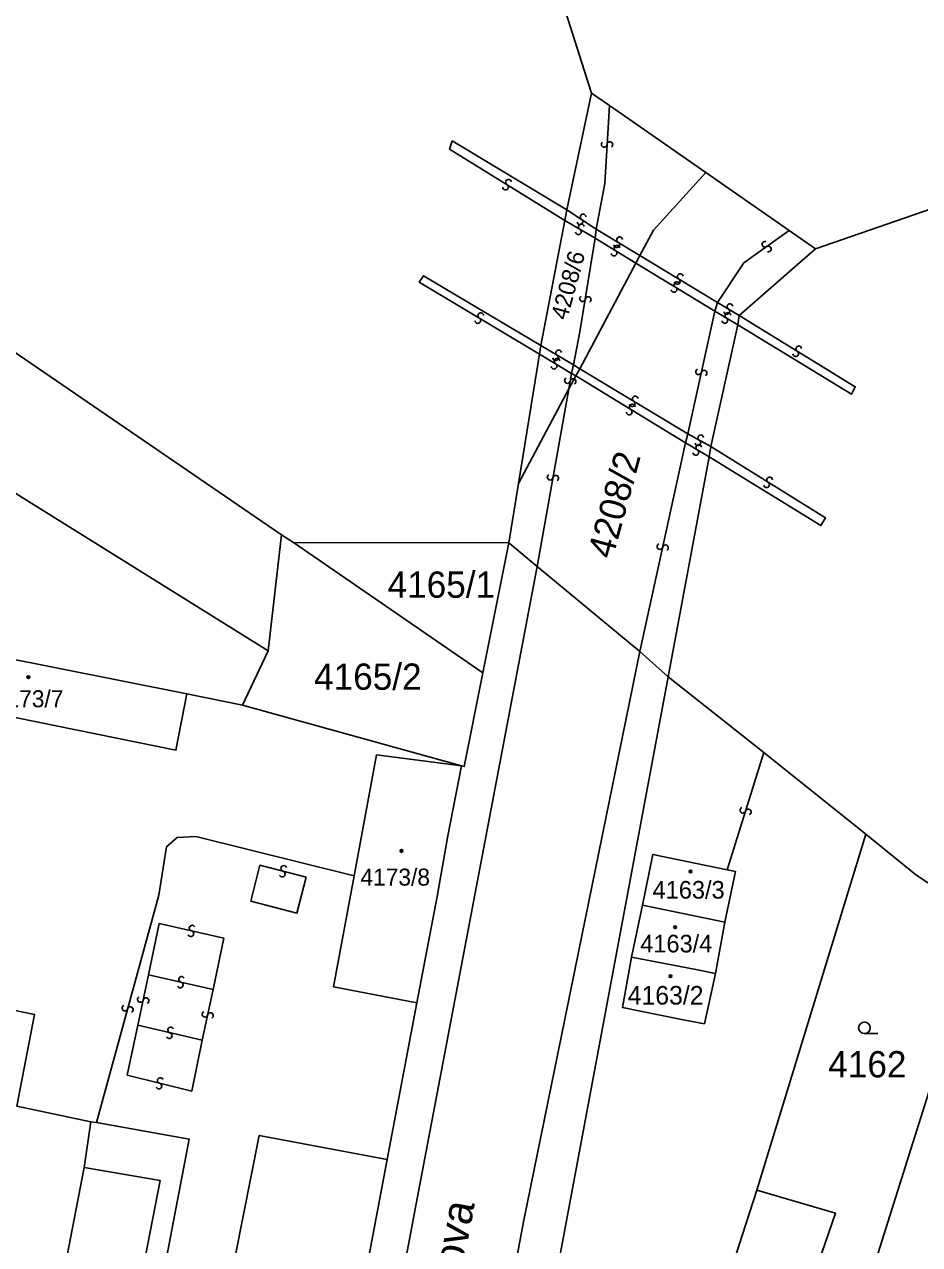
# Model space of a CAD drawing. Extents: x -598233 to -596890, y -1157848 to -1156431.
# Drawn here: x -597461.1 to -597403.2, y -1157576 to -1157497.1 of the extents above; entities that cross this region are included whole.
import ezdxf

# ---------------------------------------------------------------- set-up
doc = ezdxf.new("R2010")
doc.units = 0
for name, color, linetype in [('Level 1', 7, 'Continuous'), ('Level 11', 7, 'Continuous'), ('Level 13', 7, 'Continuous'), ('Level 3', 7, 'Continuous'), ('Level 4', 7, 'Continuous'), ('Level 5', 7, 'Continuous'), ('Level 60', 7, 'Continuous'), ('Vrstva 54', 7, 'Continuous'), ('Vrstva 60', 7, 'Continuous')]:
    doc.layers.add(name, color=color, linetype=linetype)

msp = doc.modelspace()

# ---------------------------------------------------------------- linework, layer by layer
at = {"layer": 'Level 1'}
for points in [[(-597939.77, -1157233.9), (-597929.67, -1157236.56), (-597923.63, -1157238.02), (-597882.54, -1157247.95), (-597875.91, -1157249.55), (-597833.74, -1157262.53), (-597802.08, -1157274.42), (-597767.8, -1157290.17), (-597726.42, -1157315.06), (-597672.84, -1157349.01), (-597621.47, -1157378.62), (-597620.65, -1157379.11), (-597584.75, -1157400.18), (-597549.68, -1157428.4), (-597544.41, -1157433.47), (-597538.53, -1157436.14), (-597519.06, -1157444.97), (-597467.58, -1157472.78), (-597426.75, -1157494.36), (-597424.47, -1157501.56)], [(-597554.08, -1157450.56), (-597549.35, -1157449.9), (-597506.83, -1157481.03), (-597497.55, -1157492.97), (-597480.95, -1157505.21), (-597444.52, -1157530.13)], [(-597426.75, -1157494.36), (-597424.47, -1157501.56), (-597423.3, -1157502.37), (-597417.06, -1157506.7), (-597411.67, -1157510.44), (-597409.97, -1157511.62), (-597401.88, -1157508.83)], [(-597424.47, -1157501.56), (-597426.06, -1157509.11)], [(-597424.47, -1157501.56), (-597423.3, -1157502.37)], [(-597423.3, -1157502.37), (-597417.06, -1157506.7)], [(-597421.33, -1157512.06), (-597420.46, -1157510.42), (-597417.06, -1157506.7)], [(-597411.67, -1157510.44), (-597417.06, -1157506.7)], [(-597409.97, -1157511.62), (-597401.88, -1157508.83), (-597373.87, -1157526.16), (-597366.75, -1157525.36), (-597335.98, -1157542.67), (-597325.9, -1157551.23), (-597302.56, -1157566.5), (-597285.2, -1157579.74), (-597270.24, -1157592.06), (-597269.3, -1157592.83), (-597259.47, -1157596.07), (-597250.85, -1157598.17), (-597245.81, -1157601.01), (-597239.94, -1157604.31), (-597223.03, -1157616.87), (-597206.27, -1157628.35), (-597179.87, -1157644.26), (-597115.94, -1157685.24), (-597093.49, -1157698.66), (-597086.96, -1157702.56), (-597050.66, -1157721.6)], [(-597426.06, -1157509.11), (-597426.2, -1157509.79)], [(-597426.2, -1157509.79), (-597427.74, -1157517.87)], [(-597411.67, -1157510.44), (-597409.97, -1157511.62)], [(-597421.59, -1157512.55), (-597421.33, -1157512.06)], [(-597409.97, -1157511.62), (-597414.91, -1157515.95)], [(-597425.23, -1157519.38), (-597421.59, -1157512.55)], [(-597414.91, -1157515.95), (-597415.01, -1157516.54)], [(-597415.01, -1157516.54), (-597416.75, -1157524.42)], [(-597427.83, -1157518.44), (-597429.19, -1157526.81)], [(-597427.74, -1157517.87), (-597427.83, -1157518.44)], [(-597425.93, -1157520.69), (-597425.48, -1157519.85)], [(-597425.48, -1157519.85), (-597425.23, -1157519.38)], [(-597429.19, -1157526.81), (-597425.93, -1157520.69)], [(-597467.84, -1157523.64), (-597445.38, -1157537.62)], [(-597416.75, -1157524.42), (-597416.86, -1157525.08)], [(-597416.86, -1157525.08), (-597419.51, -1157539.31)], [(-597429.81, -1157530.64), (-597429.19, -1157526.81)], [(-597445.38, -1157537.62), (-597444.52, -1157530.13)], [(-597444.52, -1157530.13), (-597443.75, -1157530.61)], [(-597431.49, -1157539.04), (-597443.75, -1157530.61)], [(-597443.75, -1157530.61), (-597429.81, -1157530.64)], [(-597431.49, -1157539.04), (-597429.81, -1157530.64)], [(-597429.81, -1157530.64), (-597427.98, -1157532.17)], [(-597427.98, -1157532.17), (-597421.33, -1157537.67)], [(-597471.26, -1157536.31), (-597472.05, -1157539.85), (-597451.35, -1157544.05), (-597450.63, -1157540.41)], [(-597471.26, -1157536.31), (-597450.63, -1157540.41)], [(-597447.03, -1157541.13), (-597445.38, -1157537.62)], [(-597421.33, -1157537.67), (-597419.51, -1157539.31)], [(-597511.77, -1157538.3), (-597514.19, -1157550.04), (-597460.49, -1157561.13), (-597461.63, -1157567.07), (-597456.84, -1157568.08)], [(-597419.51, -1157539.31), (-597430.68, -1157599.02), (-597437.92, -1157636.75)], [(-597432.87, -1157545.06), (-597432.7, -1157545.11), (-597431.49, -1157539.04)], [(-597419.51, -1157539.31), (-597413.31, -1157544.19)], [(-597447.03, -1157541.13), (-597450.63, -1157540.41)], [(-597432.87, -1157545.06), (-597447.03, -1157541.13)], [(-597432.87, -1157545.06), (-597438.37, -1157544.35), (-597439.82, -1157552.17)], [(-597413.31, -1157544.19), (-597406.72, -1157549.47)], [(-597435.76, -1157560.38), (-597434.45, -1157553.51), (-597433.75, -1157549.58), (-597432.87, -1157545.06)], [(-597413.78, -1157572.49), (-597406.72, -1157549.47)], [(-597406.72, -1157549.47), (-597403.51, -1157552.09), (-597399.13, -1157555.01)], [(-597421.17, -1157554.06), (-597420.49, -1157550.78), (-597415.69, -1157551.78)], [(-597435.76, -1157560.38), (-597441.15, -1157559.35), (-597439.82, -1157552.17)], [(-597415.69, -1157551.78), (-597415.15, -1157551.89), (-597415.83, -1157555.17)], [(-597421.87, -1157557.42), (-597421.17, -1157554.06)], [(-597421.17, -1157554.06), (-597415.83, -1157555.17)], [(-597415.83, -1157555.17), (-597416.45, -1157558.48)], [(-597399.13, -1157555.01), (-597414.49, -1157603.68)], [(-597416.45, -1157558.48), (-597417.16, -1157561.73), (-597418.76, -1157561.43), (-597422.46, -1157560.68), (-597421.87, -1157557.42)], [(-597421.87, -1157557.42), (-597417.72, -1157558.22), (-597416.45, -1157558.48)], [(-597437.68, -1157570.5), (-597435.76, -1157560.38)], [(-597456.49, -1157568.12), (-597450.48, -1157569.2), (-597459.58, -1157616.77), (-597461.05, -1157616.48)], [(-597456.84, -1157568.08), (-597457.29, -1157571.02)], [(-597456.49, -1157568.12), (-597456.84, -1157568.08)], [(-597437.68, -1157570.5), (-597448.34, -1157626.95), (-597448.68, -1157627.96), (-597449.08, -1157628.75), (-597449.62, -1157629.58), (-597450.37, -1157630.49), (-597451.01, -1157631.05), (-597451.87, -1157631.68), (-597452.7, -1157632.14), (-597453.65, -1157632.52), (-597454.92, -1157632.83), (-597456.09, -1157632.92), (-597457.12, -1157632.87)], [(-597457.29, -1157571.02), (-597465.91, -1157615.5)], [(-597416.31, -1157580.35), (-597413.78, -1157572.49)], [(-597413.78, -1157572.49), (-597408.69, -1157573.97), (-597411.36, -1157581.74)]]:
    msp.add_lwpolyline(points, dxfattribs=at)
at = {"layer": 'Level 13'}
for centre, start, end in [((-597423.644, -1157504.877), 123.85302, 355.95102), ((-597423.276, -1157504.902), 303.63857, 176.22857), ((-597429.832, -1157507.324), 5.65823, 237.75622), ((-597430.027, -1157507.636), 185.44377, 58.03377), ((-597425.211, -1157509.884), 184.02854, 56.61854), ((-597425.008, -1157509.576), 4.243, 236.34099), ((-597425.315, -1157510.528), 186.88178, 58.97977), ((-597425.126, -1157510.212), 6.66732, 239.25732), ((-597422.836, -1157511.357), 186.01621, 58.60621), ((-597422.643, -1157511.043), 6.23067, 238.32867), ((-597413.246, -1157511.339), 72.81844, 304.91644), ((-597423.007, -1157511.907), 186.15433, 58.25233), ((-597422.814, -1157511.593), 5.93988, 238.52988), ((-597413.034, -1157511.64), 252.60399, 125.19399), ((-597418.916, -1157513.737), 186.0437, 58.6337), ((-597418.723, -1157513.423), 6.25816, 238.35615), ((-597419.127, -1157514.257), 186.12949, 58.22748), ((-597418.934, -1157513.943), 5.91503, 238.50503), ((-597425.042, -1157514.85), 117.87218, 350.46218), ((-597424.678, -1157514.911), 298.08664, 170.18463), ((-597415.512, -1157515.364), 5.81092, 237.90892), ((-597431.624, -1157515.953), 6.45232, 238.55031), ((-597415.707, -1157515.676), 185.59647, 58.18647), ((-597415.644, -1157515.943), 5.9658, 238.5558), ((-597431.815, -1157516.267), 186.23786, 58.82786), ((-597415.837, -1157516.257), 186.18025, 58.27825), ((-597426.593, -1157518.353), 6.32918, 238.42718), ((-597411.257, -1157518.407), 185.67011, 58.26011), ((-597411.062, -1157518.094), 5.88457, 237.98257), ((-597426.886, -1157519.218), 186.57129, 58.66928), ((-597426.786, -1157518.667), 186.11472, 58.70472), ((-597426.695, -1157518.902), 6.35683, 238.94683), ((-597426.021, -1157520.147), 117.05324, 349.64324), ((-597417.54, -1157519.58), 114.74399, 347.33399), ((-597417.18, -1157519.661), 294.95844, 167.05644), ((-597425.659, -1157520.214), 297.2677, 169.36569), ((-597421.826, -1157521.647), 186.0743, 58.6643), ((-597421.633, -1157521.333), 6.28876, 238.38676), ((-597422.027, -1157522.177), 185.99543, 58.09342), ((-597421.833, -1157521.863), 5.78097, 238.37097), ((-597417.399, -1157523.849), 8.38391, 240.48191), ((-597417.715, -1157524.788), 186.74274, 58.84073), ((-597417.58, -1157524.171), 188.16946, 60.75946), ((-597417.526, -1157524.472), 6.52828, 239.11828), ((-597427.141, -1157526.397), 117.03361, 349.62361), ((-597426.779, -1157526.464), 297.24806, 169.34606), ((-597413.138, -1157526.886), 185.2712, 57.8612), ((-597412.941, -1157526.574), 5.48566, 237.58366), ((-597420.04, -1157530.88), 114.82299, 347.41299), ((-597419.68, -1157530.961), 295.03745, 167.13544), ((-597414.675, -1157547.924), 109.74839, 342.33839), ((-597414.325, -1157548.037), 289.96285, 162.06084), ((-597444.372, -1157551.692), 22.79852, 254.89651), ((-597444.467, -1157552.048), 202.58406, 75.17406), ((-597450.298, -1157555.55), 24.82941, 256.92741), ((-597450.381, -1157555.909), 204.61496, 77.20496), ((-597450.978, -1157558.861), 24.35401, 256.94401), ((-597451.063, -1157559.219), 204.56847, 76.66646), ((-597453.64, -1157560.16), 115.42209, 347.52008), ((-597453.28, -1157560.239), 295.20763, 167.79763), ((-597454.647, -1157560.72), 111.79109, 344.38109), ((-597454.293, -1157560.821), 292.00554, 164.10354), ((-597449.47, -1157561.12), 114.77752, 347.36752), ((-597449.11, -1157561.201), 294.99198, 167.08997), ((-597451.773, -1157562.499), 204.00244, 76.59244), ((-597451.686, -1157562.141), 24.21689, 256.31489), ((-597452.446, -1157565.759), 203.49825, 75.59625), ((-597452.355, -1157565.402), 23.28379, 255.87379)]:
    msp.add_arc(centre, 0.184, start, end, dxfattribs=at)
at = {"layer": 'Level 3'}
for points in [[(-597424.16, -1157510.35), (-597423.61, -1157507.41), (-597423.3, -1157502.37)], [(-597426.06, -1157509.11), (-597433.47, -1157504.65), (-597433.66, -1157505.18), (-597426.2, -1157509.79)], [(-597426.06, -1157509.11), (-597424.16, -1157510.35)], [(-597424.23, -1157510.95), (-597426.2, -1157509.79)], [(-597424.16, -1157510.35), (-597424.23, -1157510.95)], [(-597424.16, -1157510.35), (-597421.33, -1157512.06)], [(-597416.31, -1157515.09), (-597414.62, -1157512.54), (-597411.67, -1157510.44)], [(-597424.23, -1157510.95), (-597424.52, -1157512.77), (-597425.21, -1157516.99), (-597425.63, -1157519.14)], [(-597421.59, -1157512.55), (-597424.23, -1157510.95)], [(-597421.33, -1157512.06), (-597416.31, -1157515.09)], [(-597416.48, -1157515.65), (-597421.59, -1157512.55)], [(-597427.74, -1157517.87), (-597435.34, -1157513.37), (-597435.61, -1157513.78), (-597427.83, -1157518.44)], [(-597416.31, -1157515.09), (-597416.48, -1157515.65)], [(-597416.31, -1157515.09), (-597414.91, -1157515.95)], [(-597416.48, -1157515.65), (-597418.23, -1157523.6)], [(-597415.01, -1157516.54), (-597416.48, -1157515.65)], [(-597414.91, -1157515.95), (-597407.4, -1157520.55), (-597407.64, -1157521.02), (-597415.01, -1157516.54)], [(-597425.75, -1157519.68), (-597427.83, -1157518.44)], [(-597427.74, -1157517.87), (-597425.63, -1157519.14)], [(-597425.63, -1157519.14), (-597425.75, -1157519.68)], [(-597425.63, -1157519.14), (-597425.23, -1157519.38)], [(-597425.75, -1157519.68), (-597425.93, -1157520.69)], [(-597425.48, -1157519.85), (-597425.75, -1157519.68)], [(-597418.38, -1157524.18), (-597425.48, -1157519.85)], [(-597425.23, -1157519.38), (-597418.23, -1157523.6)], [(-597425.93, -1157520.69), (-597427.98, -1157532.17)], [(-597418.23, -1157523.6), (-597418.38, -1157524.18)], [(-597418.23, -1157523.6), (-597416.75, -1157524.42)], [(-597418.38, -1157524.18), (-597421.33, -1157537.67)], [(-597416.86, -1157525.08), (-597418.38, -1157524.18)], [(-597416.75, -1157524.42), (-597409.34, -1157529.03), (-597409.63, -1157529.52), (-597416.86, -1157525.08)], [(-597427.98, -1157532.17), (-597435.81, -1157573.38), (-597446.63, -1157630.74), (-597448.95, -1157634.52)], [(-597439.91, -1157636.35), (-597440.12, -1157634.5), (-597428.85, -1157574.44), (-597421.33, -1157537.67)], [(-597413.31, -1157544.19), (-597415.69, -1157551.78)], [(-597439.82, -1157552.17), (-597450.05, -1157549.63), (-597451.27, -1157549.7), (-597451.95, -1157550.29), (-597452.45, -1157553.42), (-597456.49, -1157568.12)], [(-597442.92, -1157552.26), (-597443.52, -1157554.58), (-597446.49, -1157553.8), (-597445.92, -1157551.48), (-597442.92, -1157552.26)], [(-597453.11, -1157558.57), (-597452.43, -1157555.26), (-597448.25, -1157556.19), (-597448.93, -1157559.52)], [(-597453.8, -1157561.83), (-597453.11, -1157558.57)], [(-597448.93, -1157559.52), (-597453.11, -1157558.57)], [(-597448.93, -1157559.52), (-597449.65, -1157562.8)], [(-597449.65, -1157562.8), (-597450.32, -1157566.09), (-597454.49, -1157565.06), (-597453.8, -1157561.83)], [(-597453.8, -1157561.83), (-597449.65, -1157562.8)], [(-597437.68, -1157570.5), (-597445.96, -1157568.95), (-597456.74, -1157623.29), (-597467.19, -1157621.72)], [(-597457.29, -1157571.02), (-597452.37, -1157571.86), (-597461.05, -1157616.48)]]:
    msp.add_lwpolyline(points, dxfattribs=at)
at = {"layer": 'Level 5'}
msp.add_line((-597406.81, -1157562.37), (-597405.935, -1157562.37), dxfattribs=at)
for centre, radius in [((-597460.89, -1157539.32), 0.09), ((-597460.89, -1157539.32), 0.0521), ((-597436.76, -1157550.56), 0.09), ((-597436.76, -1157550.56), 0.0521), ((-597418.06, -1157551.89), 0.09), ((-597418.06, -1157551.89), 0.0521), ((-597419.06, -1157555.49), 0.09), ((-597419.06, -1157555.49), 0.0521), ((-597419.36, -1157558.65), 0.09), ((-597419.36, -1157558.65), 0.0521), ((-597406.81, -1157561.995), 0.375)]:
    msp.add_circle(centre, radius, dxfattribs=at)
at = {"layer": 'Level 60'}
for points in [[(-597446.58, -1157442.92), (-597446.86, -1157444.65), (-597446.31, -1157446.17), (-597439.69, -1157453.1), (-597436.47, -1157456.76), (-597432.81, -1157461.5), (-597429.59, -1157466.17), (-597426.82, -1157470.67), (-597422.23, -1157478.52), (-597418.09, -1157485.87), (-597411.89, -1157483.94), (-597411.15, -1157483.4), (-597410.98, -1157482.94), (-597411.34, -1157482.06), (-597401.63, -1157492.7), (-597397.85, -1157499.44), (-597398.55, -1157501.92), (-597401.88, -1157508.83), (-597409.97, -1157511.62), (-597411.67, -1157510.44), (-597417.06, -1157506.7), (-597423.3, -1157502.37)], [(-597423.3, -1157502.37), (-597424.47, -1157501.56), (-597426.75, -1157494.36), (-597428.48, -1157490.27), (-597430.2, -1157480.59), (-597435.6, -1157471.13), (-597440.22, -1157466.79), (-597451.29, -1157454.82), (-597462.85, -1157444.15)], [(-597641.24, -1157477.25), (-597595.98, -1157485.61), (-597593.31, -1157473.31), (-597582.64, -1157480.48), (-597590.64, -1157519.55), (-597572.28, -1157523.35), (-597563.26, -1157479.35), (-597545.47, -1157490.57), (-597483.9, -1157529.65), (-597474.78, -1157535.61), (-597471.26, -1157536.31), (-597472.05, -1157539.85), (-597451.35, -1157544.05), (-597450.63, -1157540.41), (-597447.03, -1157541.13), (-597432.87, -1157545.06), (-597438.37, -1157544.35), (-597439.82, -1157552.17), (-597441.15, -1157559.35), (-597435.76, -1157560.38), (-597437.68, -1157570.5), (-597448.34, -1157626.95)], [(-597467.58, -1157472.78), (-597426.75, -1157494.36), (-597424.47, -1157501.56), (-597426.06, -1157509.11), (-597426.2, -1157509.79), (-597427.74, -1157517.87), (-597427.83, -1157518.44), (-597429.19, -1157526.81), (-597429.81, -1157530.64), (-597443.75, -1157530.61), (-597444.52, -1157530.13), (-597480.95, -1157505.21)], [(-597367.88, -1157576.04), (-597375.32, -1157571.07), (-597383.86, -1157565.29), (-597399.13, -1157555.01), (-597403.51, -1157552.09), (-597406.72, -1157549.47), (-597413.31, -1157544.19), (-597419.51, -1157539.31), (-597416.86, -1157525.08), (-597416.75, -1157524.42), (-597415.01, -1157516.54), (-597414.91, -1157515.95), (-597409.97, -1157511.62), (-597401.88, -1157508.83), (-597373.87, -1157526.16), (-597366.75, -1157525.36), (-597335.98, -1157542.67), (-597325.9, -1157551.23), (-597302.56, -1157566.5), (-597285.2, -1157579.74)], [(-597448.34, -1157626.95), (-597437.68, -1157570.5), (-597435.76, -1157560.38), (-597434.45, -1157553.51), (-597433.75, -1157549.58), (-597432.87, -1157545.06), (-597432.7, -1157545.11), (-597431.49, -1157539.04), (-597429.81, -1157530.64), (-597427.98, -1157532.17), (-597421.33, -1157537.67), (-597419.51, -1157539.31), (-597430.68, -1157599.02)], [(-597556.88, -1157585.03), (-597554.58, -1157572.65), (-597557.88, -1157572.01), (-597557.96, -1157572.78), (-597560.69, -1157572.27), (-597559.39, -1157565.55), (-597558.81, -1157565.59), (-597558.23, -1157562.69), (-597552.87, -1157563.7), (-597550.72, -1157552.39), (-597546.34, -1157531.48), (-597535.44, -1157533.62), (-597519.67, -1157536.78), (-597518, -1157537.09), (-597511.77, -1157538.3), (-597514.19, -1157550.04), (-597460.49, -1157561.13), (-597461.63, -1157567.07), (-597456.84, -1157568.08), (-597457.29, -1157571.02), (-597465.91, -1157615.5)], [(-597459.58, -1157616.77), (-597450.48, -1157569.2), (-597456.49, -1157568.12), (-597456.84, -1157568.08), (-597461.63, -1157567.07), (-597460.49, -1157561.13), (-597514.19, -1157550.04), (-597511.77, -1157538.3), (-597518, -1157537.09), (-597519.67, -1157536.78), (-597535.44, -1157533.62), (-597546.34, -1157531.48), (-597550.72, -1157552.39), (-597552.87, -1157563.7), (-597558.23, -1157562.69), (-597558.81, -1157565.59), (-597559.39, -1157565.55), (-597560.69, -1157572.27), (-597557.96, -1157572.78), (-597557.88, -1157572.01), (-597554.58, -1157572.65), (-597556.88, -1157585.03)]]:
    msp.add_lwpolyline(points, dxfattribs=at)
for points in [[(-597479.69, -1157516.2), (-597484.14, -1157513.43), (-597543.4, -1157476.52), (-597542.24, -1157468.34), (-597546.64, -1157465.91), (-597546.09, -1157462.91), (-597562.49, -1157459.66), (-597554.08, -1157450.56), (-597549.35, -1157449.9), (-597506.83, -1157481.03), (-597497.55, -1157492.97), (-597480.95, -1157505.21), (-597444.52, -1157530.13), (-597445.38, -1157537.62), (-597467.84, -1157523.64), (-597475.45, -1157518.85)], [(-597470.35, -1157527.52), (-597467.84, -1157523.64), (-597445.38, -1157537.62), (-597447.03, -1157541.13), (-597450.63, -1157540.41), (-597471.26, -1157536.31), (-597474.78, -1157535.61), (-597483.9, -1157529.65), (-597545.47, -1157490.57), (-597543.4, -1157476.52), (-597484.14, -1157513.43), (-597485.83, -1157516.16), (-597487.79, -1157514.98), (-597488.33, -1157515.72), (-597489.74, -1157514.91), (-597492.75, -1157519.38), (-597482.85, -1157526.17), (-597481.09, -1157523.6), (-597477.41, -1157525.92), (-597476.02, -1157523.91)], [(-597426.2, -1157509.79), (-597426.06, -1157509.11), (-597424.47, -1157501.56), (-597423.3, -1157502.37), (-597417.06, -1157506.7), (-597420.46, -1157510.42), (-597421.33, -1157512.06), (-597421.59, -1157512.55), (-597425.23, -1157519.38), (-597425.48, -1157519.85), (-597425.93, -1157520.69), (-597429.19, -1157526.81), (-597427.83, -1157518.44), (-597427.74, -1157517.87)], [(-597421.33, -1157537.67), (-597427.98, -1157532.17), (-597429.81, -1157530.64), (-597429.19, -1157526.81), (-597425.93, -1157520.69), (-597425.48, -1157519.85), (-597425.23, -1157519.38), (-597421.59, -1157512.55), (-597421.33, -1157512.06), (-597420.46, -1157510.42), (-597417.06, -1157506.7), (-597411.67, -1157510.44), (-597409.97, -1157511.62), (-597414.91, -1157515.95), (-597415.01, -1157516.54), (-597416.75, -1157524.42), (-597416.86, -1157525.08), (-597419.51, -1157539.31)], [(-597432.7, -1157545.11), (-597432.87, -1157545.06), (-597447.03, -1157541.13), (-597445.38, -1157537.62), (-597444.52, -1157530.13), (-597443.75, -1157530.61), (-597431.49, -1157539.04)], [(-597431.49, -1157539.04), (-597443.75, -1157530.61), (-597429.81, -1157530.64)], [(-597471.26, -1157536.31), (-597450.63, -1157540.41), (-597451.35, -1157544.05), (-597472.05, -1157539.85)], [(-597430.68, -1157599.02), (-597419.51, -1157539.31), (-597413.31, -1157544.19), (-597406.72, -1157549.47), (-597413.78, -1157572.49), (-597416.31, -1157580.35), (-597419.61, -1157590.79), (-597422.91, -1157601.26), (-597434.32, -1157637.51), (-597437.92, -1157636.75)], [(-597433.75, -1157549.58), (-597434.45, -1157553.51), (-597435.76, -1157560.38), (-597441.15, -1157559.35), (-597439.82, -1157552.17), (-597438.37, -1157544.35), (-597432.87, -1157545.06)], [(-597408.69, -1157573.97), (-597413.78, -1157572.49), (-597406.72, -1157549.47), (-597403.51, -1157552.09), (-597399.13, -1157555.01), (-597414.49, -1157603.68), (-597422.91, -1157601.26), (-597419.61, -1157590.79), (-597414.41, -1157592.1), (-597411.36, -1157581.74)], [(-597417.16, -1157561.73), (-597416.45, -1157558.48), (-597415.83, -1157555.17), (-597415.15, -1157551.89), (-597415.69, -1157551.78), (-597420.49, -1157550.78), (-597421.17, -1157554.06), (-597421.87, -1157557.42), (-597422.46, -1157560.68), (-597418.76, -1157561.43)], [(-597421.17, -1157554.06), (-597420.49, -1157550.78), (-597415.69, -1157551.78), (-597415.15, -1157551.89), (-597415.83, -1157555.17)], [(-597417.72, -1157558.22), (-597421.87, -1157557.42), (-597421.17, -1157554.06), (-597415.83, -1157555.17), (-597416.45, -1157558.48)], [(-597383.86, -1157565.29), (-597389.93, -1157584.86), (-597397.44, -1157608.59), (-597414.49, -1157603.68), (-597399.13, -1157555.01)], [(-597416.45, -1157558.48), (-597417.16, -1157561.73), (-597418.76, -1157561.43), (-597422.46, -1157560.68), (-597421.87, -1157557.42), (-597417.72, -1157558.22)], [(-597457.29, -1157571.02), (-597456.84, -1157568.08), (-597456.49, -1157568.12), (-597450.48, -1157569.2), (-597459.58, -1157616.77), (-597461.05, -1157616.48), (-597465.91, -1157615.5)], [(-597419.61, -1157590.79), (-597416.31, -1157580.35), (-597413.78, -1157572.49), (-597408.69, -1157573.97), (-597411.36, -1157581.74), (-597414.41, -1157592.1)]]:
    msp.add_lwpolyline(points, close=True, dxfattribs=at)
at = {"layer": 'Vrstva 54'}
for p, q in [((-597426.75, -1157494.36), (-597424.47, -1157501.56)), ((-597424.47, -1157501.56), (-597423.3, -1157502.37)), ((-597423.3, -1157502.37), (-597417.06, -1157506.7)), ((-597417.06, -1157506.7), (-597411.67, -1157510.44)), ((-597409.97, -1157511.62), (-597401.88, -1157508.83)), ((-597411.67, -1157510.44), (-597409.97, -1157511.62))]:
    msp.add_line(p, q, dxfattribs=at)
at = {"layer": 'Vrstva 60'}
for points in [[(-597285.2, -1157579.74), (-597302.56, -1157566.5), (-597325.9, -1157551.23), (-597335.98, -1157542.67), (-597366.75, -1157525.36), (-597373.87, -1157526.16), (-597401.88, -1157508.83), (-597409.97, -1157511.62), (-597411.67, -1157510.44), (-597417.06, -1157506.7), (-597423.3, -1157502.37), (-597424.47, -1157501.56), (-597426.75, -1157494.36), (-597467.58, -1157472.78), (-597519.06, -1157444.97), (-597538.53, -1157436.14), (-597544.41, -1157433.47), (-597549.68, -1157428.4), (-597584.75, -1157400.18), (-597620.65, -1157379.11), (-597621.47, -1157378.62), (-597672.84, -1157349.01)], [(-597467.58, -1157472.78), (-597426.75, -1157494.36), (-597424.47, -1157501.56), (-597423.3, -1157502.37), (-597417.06, -1157506.7), (-597411.67, -1157510.44), (-597409.97, -1157511.62), (-597401.88, -1157508.83), (-597373.87, -1157526.16), (-597366.75, -1157525.36), (-597335.98, -1157542.67), (-597325.9, -1157551.23), (-597302.56, -1157566.5), (-597285.2, -1157579.74)]]:
    msp.add_lwpolyline(points, dxfattribs=at)

# ---------------------------------------------------------------- texts
at = {"layer": 'Level 11'}
msp.add_text('Trtílkova', height=2, rotation=79.4496, dxfattribs=at).set_placement((-597433.891, -1157583.447))
at = {"layer": 'Level 4'}
for s, height, p in [('4208/6', 1.1, (-597426.05, -1157516.29)), ('4208/2', 1.7, (-597423.1, -1157531.74))]:
    msp.add_text(s, height=height, rotation=74.7, dxfattribs=at).set_placement(p)
for s, height, p in [('4165/1', 1.7, (-597437.655, -1157534.19)), ('4165/2', 1.7, (-597442.407, -1157540.14)), ('4173/7', 1.1, (-597463.12, -1157541.27)), ('4173/8', 1.1, (-597439.41, -1157552.8)), ('4163/3', 1.14, (-597420.513, -1157553.64)), ('4163/4', 1.14, (-597421.311, -1157557.12)), ('4163/2', 1.2, (-597422.124, -1157560.49)), ('4162', 1.7, (-597409.15, -1157565.2))]:
    msp.add_text(s, height=height, dxfattribs=at).set_placement(p)

doc.saveas('drawing.dxf')
